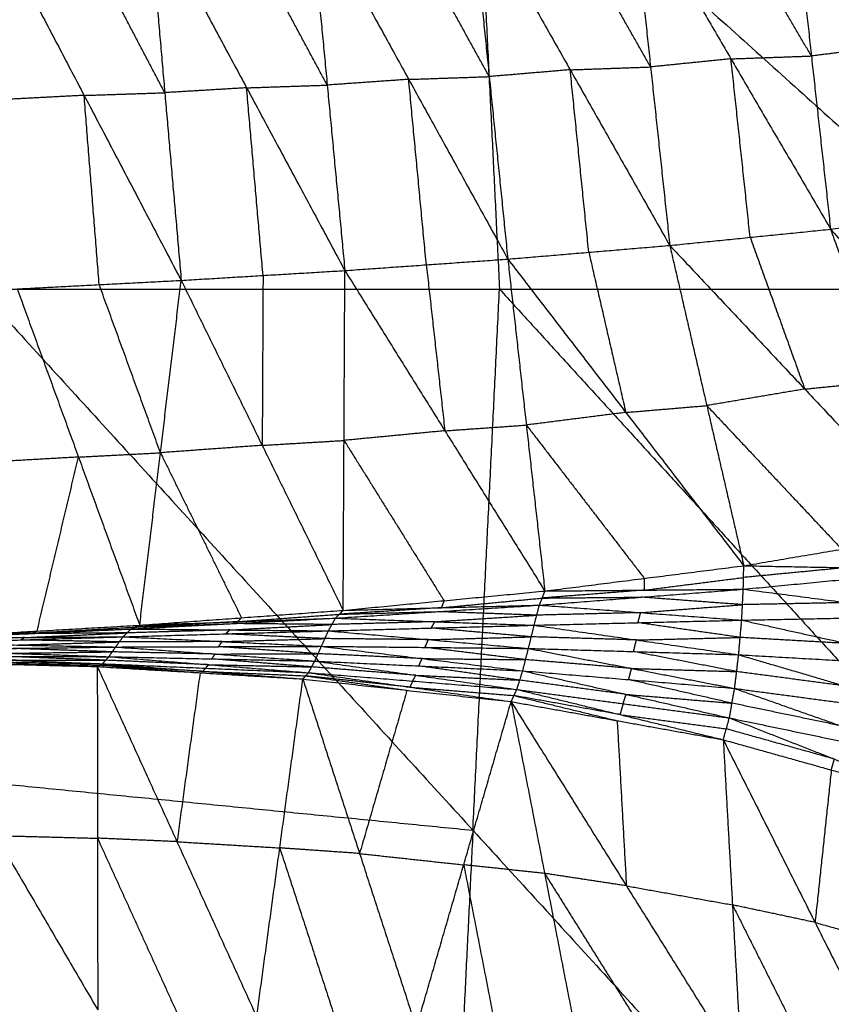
# Model space of a CAD drawing. Header units: millimetres. Extents: x -106 to 110, y -96 to 120.
# Tile 692 of 1020: x 69.48 to 74.95, y 7.14 to 13.77. Entities that reach past the tile are written whole.
import ezdxf

# ---------------------------------------------------------------- set-up
doc = ezdxf.new("R2010")
doc.units = ezdxf.units.MM
doc.header["$MEASUREMENT"] = 0
doc.layers.add('Default', color=7, linetype='Continuous', true_color=0x000000)

msp = doc.modelspace()

# ---------------------------------------------------------------- linework, layer by layer
at = {"layer": 'Default'}
for points in [[(68.8836, 18.5606, 4.1879), (72.5552, 15.258, 4.4319), (76.2268, 11.9553, 4.6759)], [(72.5552, 15.258, 4.4319), (72.6363, 13.6067, 4.4319), (72.7175, 11.9553, 4.4319)], [(74.8205, 13.5268, -0.9564), (74.4848, 14.101, -1.244), (74.1491, 14.6751, -1.5316)], [(74.6913, 14.6943, -1.4265), (74.8205, 13.5268, -0.9564), (74.9497, 12.3593, -0.4863)], [(74.6913, 14.6943, -1.4265), (75.3573, 13.5924, -0.8535), (76.0233, 12.4904, -0.2805)], [(72.523, 14.6176, -1.8188), (72.6483, 13.3878, -1.326), (72.7736, 12.158, -0.8331)], [(72.523, 14.6176, -1.8188), (73.1943, 13.4338, -1.2447), (73.8656, 12.25, -0.6706)], [(73.7363, 13.4529, -1.1537), (73.4007, 14.0448, -1.4408), (73.065, 14.6367, -1.7278)], [(73.607, 14.6559, -1.6368), (73.7363, 13.4529, -1.1537), (73.8656, 12.25, -0.6706)], [(73.607, 14.6559, -1.6368), (74.2784, 13.5076, -1.0616), (74.9497, 12.3593, -0.4863)], [(70.3501, 14.544, -2.1026), (70.4608, 13.2793, -1.5987), (70.5716, 12.0146, -1.0948)], [(70.3501, 14.544, -2.1026), (71.0125, 13.3124, -1.5384), (71.675, 12.0807, -0.9741)], [(71.556, 13.3306, -1.4738), (71.2248, 13.9465, -1.756), (70.8936, 14.5623, -2.0381)], [(71.4371, 14.5805, -1.9735), (71.556, 13.3306, -1.4738), (71.675, 12.0807, -0.9741)], [(71.4371, 14.5805, -1.9735), (72.1053, 13.3693, -1.4033), (72.7736, 12.158, -0.8331)], [(72.6483, 13.3878, -1.326), (72.3141, 13.9934, -1.6111), (71.98, 14.5991, -1.8962)], [(69.2624, 14.5079, -2.2087), (69.917, 13.2612, -1.6517), (70.5716, 12.0146, -1.0948)], [(70.4608, 13.2793, -1.5987), (70.1335, 13.9026, -1.8772), (69.8063, 14.526, -2.1556)], [(75.3573, 13.5924, -0.8535), (75.0889, 13.5596, -0.9049), (74.8205, 13.5268, -0.9564)], [(74.2784, 13.5076, -1.0616), (74.0073, 13.4803, -1.1076), (73.7363, 13.4529, -1.1537)], [(74.2784, 13.5076, -1.0616), (74.5494, 13.5172, -1.009), (74.8205, 13.5268, -0.9564)], [(74.4076, 12.3047, -0.5785), (74.343, 12.9061, -0.82), (74.2784, 13.5076, -1.0616)], [(73.1943, 13.4338, -1.2447), (72.9213, 13.4108, -1.2854), (72.6483, 13.3878, -1.326)], [(73.1943, 13.4338, -1.2447), (73.4653, 13.4434, -1.1992), (73.7363, 13.4529, -1.1537)], [(73.3196, 12.204, -0.7519), (73.2569, 12.8189, -0.9983), (73.1943, 13.4338, -1.2447)], [(72.1053, 13.3693, -1.4033), (71.8307, 13.35, -1.4386), (71.556, 13.3306, -1.4738)], [(72.1053, 13.3693, -1.4033), (72.3768, 13.3785, -1.3646), (72.6483, 13.3878, -1.326)], [(72.2243, 12.1194, -0.9036), (72.1648, 12.7443, -1.1535), (72.1053, 13.3693, -1.4033)], [(69.917, 13.2612, -1.6517), (70.1889, 13.2703, -1.6252), (70.4608, 13.2793, -1.5987)], [(71.0125, 13.3124, -1.5384), (70.7367, 13.2958, -1.5685), (70.4608, 13.2793, -1.5987)], [(71.0125, 13.3124, -1.5384), (71.2843, 13.3215, -1.5061), (71.556, 13.3306, -1.4738)], [(71.1233, 12.0477, -1.0344), (71.0679, 12.68, -1.2864), (71.0125, 13.3124, -1.5384)], [(69.917, 13.2612, -1.6517), (69.6406, 13.2468, -1.6772), (69.3641, 13.2325, -1.7027)], [(70.0187, 11.9858, -1.1458), (69.9679, 12.6235, -1.3987), (69.917, 13.2612, -1.6517)], [(74.9497, 12.3593, -0.4863), (75.4865, 12.4249, -0.3834), (76.0233, 12.4904, -0.2805)], [(73.8656, 12.25, -0.6706), (74.4076, 12.3047, -0.5785), (74.9497, 12.3593, -0.4863)], [(74.9497, 12.3593, -0.4863), (75.3176, 11.3367, 0.3786), (75.6856, 10.3142, 1.2435)], [(74.9497, 12.3593, -0.4863), (75.7662, 11.4325, 0.44), (76.5828, 10.5057, 1.3663)], [(74.4076, 12.3047, -0.5785), (74.5916, 11.7934, -0.146), (74.7756, 11.2821, 0.2864)], [(72.7736, 12.158, -0.8331), (73.3196, 12.204, -0.7519), (73.8656, 12.25, -0.6706)], [(73.8656, 12.25, -0.6706), (74.1151, 11.1706, 0.2047), (74.3647, 10.0913, 1.08)], [(73.8656, 12.25, -0.6706), (74.7756, 11.2821, 0.2864), (75.6856, 10.3142, 1.2435)], [(71.675, 12.0807, -0.9741), (72.2243, 12.1194, -0.9036), (72.7736, 12.158, -0.8331)], [(72.7736, 12.158, -0.8331), (72.8985, 11.0394, 0.0503), (73.0234, 9.9209, 0.9337)], [(72.7736, 12.158, -0.8331), (73.5691, 11.1246, 0.1235), (74.3647, 10.0913, 1.08)], [(73.3196, 12.204, -0.7519), (73.4444, 11.6643, -0.3142), (73.5691, 11.1246, 0.1235)], [(70.5716, 12.0146, -1.0948), (71.1233, 12.0477, -1.0344), (71.675, 12.0807, -0.9741)], [(71.6636, 9.7907, 0.804), (71.6693, 10.9357, -0.0851), (71.675, 12.0807, -0.9741)], [(71.675, 12.0807, -0.9741), (72.3492, 11.0008, -0.0202), (73.0234, 9.9209, 0.9337)], [(72.2243, 12.1194, -0.9036), (72.2867, 11.5601, -0.4619), (72.3492, 11.0008, -0.0202)], [(69.4659, 11.9571, -1.1967), (70.0187, 11.9858, -1.1458), (70.5716, 12.0146, -1.0948)], [(70.2917, 9.6904, 0.6905), (70.4316, 10.8525, -0.2021), (70.5716, 12.0146, -1.0948)], [(70.5716, 12.0146, -1.0948), (71.1176, 10.9027, -0.1454), (71.6636, 9.7907, 0.804)], [(71.1233, 12.0477, -1.0344), (71.1204, 11.4752, -0.5899), (71.1176, 10.9027, -0.1454)], [(69.2081, 11.9553, 4.1879), (72.5383, 8.3087, 4.4319), (75.8685, 4.6621, 4.6759)], [(69.2081, 11.9553, 4.1879), (72.7175, 11.9553, 4.4319), (76.2268, 11.9553, 4.6759)], [(69.4659, 11.9571, -1.1967), (69.8788, 10.8237, -0.2531), (70.2917, 9.6904, 0.6905)], [(70.4316, 10.8525, -0.2021), (70.2252, 11.4192, -0.6739), (70.0187, 11.9858, -1.1458)], [(72.5383, 8.3087, 4.4319), (72.6279, 10.132, 4.4319), (72.7175, 11.9553, 4.4319)], [(72.7175, 11.9553, 4.4319), (74.3826, 10.132, 4.5539), (76.0477, 8.3087, 4.6759)], [(74.7756, 11.2821, 0.2864), (74.4454, 11.2264, 0.2456), (74.1151, 11.1706, 0.2047)], [(74.7756, 11.2821, 0.2864), (75.0466, 11.3094, 0.3325), (75.3176, 11.3367, 0.3786)], [(73.5691, 11.1246, 0.1235), (73.8421, 11.1476, 0.1641), (74.1151, 11.1706, 0.2047)], [(74.1151, 11.1706, 0.2047), (74.5701, 10.6867, 0.6832), (75.0251, 10.2027, 1.1618)], [(73.5691, 11.1246, 0.1235), (73.2338, 11.082, 0.0869), (72.8985, 11.0394, 0.0503)], [(72.3492, 11.0008, -0.0202), (72.6238, 11.0201, 0.0151), (72.8985, 11.0394, 0.0503)], [(72.8985, 11.0394, 0.0503), (73.2963, 10.5228, 0.5286), (73.694, 10.0061, 1.0069)], [(72.3492, 11.0008, -0.0202), (72.0092, 10.9683, -0.0526), (71.6693, 10.9357, -0.0851)], [(71.1176, 10.9027, -0.1454), (70.7746, 10.8776, -0.1738), (70.4316, 10.8525, -0.2021)], [(71.1176, 10.9027, -0.1454), (71.3934, 10.9192, -0.1152), (71.6693, 10.9357, -0.0851)], [(71.6693, 10.9357, -0.0851), (72.0064, 10.3958, 0.3919), (72.3435, 9.8558, 0.8689)], [(69.8788, 10.8237, -0.2531), (69.5328, 10.804, -0.2777), (69.1868, 10.7842, -0.3024)], [(69.5997, 9.6509, 0.6412), (69.7393, 10.2373, 0.1941), (69.8788, 10.8237, -0.2531)], [(69.8788, 10.8237, -0.2531), (70.1552, 10.8381, -0.2276), (70.4316, 10.8525, -0.2021)], [(70.4316, 10.8525, -0.2021), (70.7046, 10.2965, 0.2726), (70.9777, 9.7406, 0.7473)], [(74.3647, 10.0913, 1.08), (75.0251, 10.2027, 1.1618), (75.6856, 10.3142, 1.2435)], [(73.0234, 9.9209, 0.9337), (73.694, 10.0061, 1.0069), (74.3647, 10.0913, 1.08)], [(74.3612, 9.933, 0.8597), (74.3629, 10.0121, 0.9699), (74.3647, 10.0913, 1.08)], [(74.3647, 10.0913, 1.08), (75.05, 10.0781, 1.0065), (75.7353, 10.065, 0.9329)], [(74.3612, 9.933, 0.8597), (75.0483, 9.999, 0.8963), (75.7353, 10.065, 0.9329)], [(75.05, 10.0781, 1.0065), (74.7065, 10.0451, 0.9882), (74.3629, 10.0121, 0.9699)], [(73.6923, 9.9269, 0.8967), (74.0276, 9.9695, 0.9333), (74.3629, 10.0121, 0.9699)], [(73.694, 10.0061, 1.0069), (73.6932, 9.9665, 0.9518), (73.6923, 9.9269, 0.8967)], [(71.6636, 9.7907, 0.804), (72.3435, 9.8558, 0.8689), (73.0234, 9.9209, 0.9337)], [(72.9872, 9.8259, 0.7884), (73.6742, 9.8794, 0.824), (74.3612, 9.933, 0.8597)], [(72.9872, 9.8259, 0.7884), (73.0053, 9.8734, 0.861), (73.0234, 9.9209, 0.9337)], [(73.6923, 9.9269, 0.8967), (73.3488, 9.9002, 0.8789), (73.0053, 9.8734, 0.861)], [(73.0234, 9.9209, 0.9337), (73.6923, 9.9269, 0.8967), (74.3612, 9.933, 0.8597)], [(74.3508, 9.7246, 0.7192), (74.356, 9.8288, 0.7895), (74.3612, 9.933, 0.8597)], [(74.3612, 9.933, 0.8597), (75.0633, 9.8428, 0.8019), (75.7654, 9.7525, 0.7441)], [(71.6118, 9.7381, 0.7165), (72.2995, 9.782, 0.7524), (72.9872, 9.8259, 0.7884)], [(71.6636, 9.7907, 0.804), (72.3254, 9.8083, 0.7962), (72.9872, 9.8259, 0.7884)], [(72.3254, 9.8083, 0.7962), (72.6653, 9.8408, 0.8286), (73.0053, 9.8734, 0.861)], [(72.3435, 9.8558, 0.8689), (72.3344, 9.8321, 0.8325), (72.3254, 9.8083, 0.7962)], [(72.9513, 9.6903, 0.6888), (72.9692, 9.7581, 0.7386), (72.9872, 9.8259, 0.7884)], [(72.9872, 9.8259, 0.7884), (73.669, 9.7752, 0.7538), (74.3508, 9.7246, 0.7192)], [(73.0053, 9.8734, 0.861), (73.3397, 9.8764, 0.8425), (73.6742, 9.8794, 0.824)], [(73.669, 9.7752, 0.7538), (74.0125, 9.802, 0.7716), (74.356, 9.8288, 0.7895)], [(74.356, 9.8288, 0.7895), (74.0151, 9.8541, 0.8068), (73.6742, 9.8794, 0.824)], [(75.0633, 9.8428, 0.8019), (74.7097, 9.8358, 0.7957), (74.356, 9.8288, 0.7895)], [(70.2917, 9.6904, 0.6905), (70.9777, 9.7406, 0.7473), (71.6636, 9.7907, 0.804)], [(70.9518, 9.7143, 0.7035), (71.2947, 9.7393, 0.7319), (71.6377, 9.7644, 0.7602)], [(71.6118, 9.7381, 0.7165), (71.6377, 9.7644, 0.7602), (71.6636, 9.7907, 0.804)], [(72.3254, 9.8083, 0.7962), (71.9815, 9.7864, 0.7782), (71.6377, 9.7644, 0.7602)], [(71.6377, 9.7644, 0.7602), (71.9686, 9.7732, 0.7563), (72.2995, 9.782, 0.7524)], [(72.2816, 9.7142, 0.7026), (72.6254, 9.7362, 0.7206), (72.9692, 9.7581, 0.7386)], [(72.9692, 9.7581, 0.7386), (72.6344, 9.77, 0.7455), (72.2995, 9.782, 0.7524)], [(73.669, 9.7752, 0.7538), (73.3191, 9.7667, 0.7462), (72.9692, 9.7581, 0.7386)], [(73.6511, 9.7075, 0.704), (73.66, 9.7413, 0.7289), (73.669, 9.7752, 0.7538)], [(68.9077, 9.6114, 0.592), (69.5997, 9.6509, 0.6412), (70.2917, 9.6904, 0.6905)], [(70.2327, 9.6649, 0.6432), (70.9223, 9.7015, 0.6798), (71.6118, 9.7381, 0.7165)], [(70.2327, 9.6649, 0.6432), (70.2622, 9.6777, 0.6669), (70.2917, 9.6904, 0.6905)], [(70.9518, 9.7143, 0.7035), (70.607, 9.696, 0.6852), (70.2622, 9.6777, 0.6669)], [(70.2622, 9.6777, 0.6669), (70.5923, 9.6896, 0.6734), (70.9223, 9.7015, 0.6798)], [(70.2917, 9.6904, 0.6905), (70.9518, 9.7143, 0.7035), (71.6118, 9.7381, 0.7165)], [(70.8983, 9.6586, 0.6463), (71.2431, 9.6769, 0.6646), (71.5878, 9.6952, 0.6829)], [(71.5878, 9.6952, 0.6829), (71.2551, 9.6984, 0.6814), (70.9223, 9.7015, 0.6798)], [(70.9777, 9.7406, 0.7473), (70.9647, 9.7274, 0.7254), (70.9518, 9.7143, 0.7035)], [(71.5638, 9.6523, 0.6493), (71.5878, 9.6952, 0.6829), (71.6118, 9.7381, 0.7165)], [(71.5638, 9.6523, 0.6493), (72.2576, 9.6713, 0.6691), (72.9513, 9.6903, 0.6888)], [(72.2816, 9.7142, 0.7026), (71.9347, 9.7047, 0.6928), (71.5878, 9.6952, 0.6829)], [(71.6118, 9.7381, 0.7165), (72.2816, 9.7142, 0.7026), (72.9513, 9.6903, 0.6888)], [(72.2576, 9.6713, 0.6691), (72.2696, 9.6928, 0.6859), (72.2816, 9.7142, 0.7026)], [(72.9128, 9.5339, 0.6633), (72.932, 9.6121, 0.6761), (72.9513, 9.6903, 0.6888)], [(72.9513, 9.6903, 0.6888), (73.6511, 9.7075, 0.704), (74.3508, 9.7246, 0.7192)], [(72.9513, 9.6903, 0.6888), (73.6406, 9.591, 0.6865), (74.3299, 9.4916, 0.6842)], [(74.3403, 9.6081, 0.7017), (73.9957, 9.6578, 0.7029), (73.6511, 9.7075, 0.704)], [(74.3299, 9.4916, 0.6842), (74.3403, 9.6081, 0.7017), (74.3508, 9.7246, 0.7192)], [(74.3508, 9.7246, 0.7192), (75.0581, 9.7386, 0.7317), (75.7654, 9.7525, 0.7441)], [(74.3508, 9.7246, 0.7192), (75.0617, 9.5669, 0.7091), (75.7726, 9.4093, 0.699)], [(68.8494, 9.6019, 0.5695), (69.5411, 9.6334, 0.6064), (70.2327, 9.6649, 0.6432)], [(69.5702, 9.6382, 0.6176), (69.2244, 9.6224, 0.5992), (68.8786, 9.6066, 0.5808)], [(68.8786, 9.6066, 0.5808), (69.2098, 9.62, 0.5936), (69.5411, 9.6334, 0.6064)], [(68.9077, 9.6114, 0.592), (69.5702, 9.6382, 0.6176), (70.2327, 9.6649, 0.6432)], [(69.5144, 9.6071, 0.5844), (69.8603, 9.6229, 0.6029), (70.2061, 9.6386, 0.6213)], [(70.2061, 9.6386, 0.6213), (69.8736, 9.636, 0.6138), (69.5411, 9.6334, 0.6064)], [(69.5702, 9.6382, 0.6176), (69.9162, 9.6579, 0.6422), (70.2622, 9.6777, 0.6669)], [(69.5997, 9.6509, 0.6412), (69.585, 9.6445, 0.6294), (69.5702, 9.6382, 0.6176)], [(70.1795, 9.6123, 0.5993), (70.2061, 9.6386, 0.6213), (70.2327, 9.6649, 0.6432)], [(70.1795, 9.6123, 0.5993), (70.8716, 9.6323, 0.6243), (71.5638, 9.6523, 0.6493)], [(70.8983, 9.6586, 0.6463), (70.5522, 9.6486, 0.6338), (70.2061, 9.6386, 0.6213)], [(70.2327, 9.6649, 0.6432), (70.8983, 9.6586, 0.6463), (71.5638, 9.6523, 0.6493)], [(70.8716, 9.6323, 0.6243), (70.885, 9.6455, 0.6353), (70.8983, 9.6586, 0.6463)], [(71.5403, 9.6002, 0.6406), (71.206, 9.6162, 0.6325), (70.8716, 9.6323, 0.6243)], [(71.5167, 9.5481, 0.6319), (71.5403, 9.6002, 0.6406), (71.5638, 9.6523, 0.6493)], [(71.5638, 9.6523, 0.6493), (72.2383, 9.5931, 0.6563), (72.9128, 9.5339, 0.6633)], [(72.932, 9.6121, 0.6761), (72.5948, 9.6417, 0.6726), (72.2576, 9.6713, 0.6691)], [(68.7971, 9.5703, 0.5408), (69.4883, 9.5913, 0.57), (70.1795, 9.6123, 0.5993)], [(68.7971, 9.5703, 0.5408), (69.4632, 9.5569, 0.5642), (70.1293, 9.5435, 0.5877)], [(69.5144, 9.6071, 0.5844), (69.1688, 9.5966, 0.5698), (68.8233, 9.5861, 0.5552)], [(68.8494, 9.6019, 0.5695), (69.5144, 9.6071, 0.5844), (70.1795, 9.6123, 0.5993)], [(69.4632, 9.5569, 0.5642), (69.8088, 9.5674, 0.5789), (70.1544, 9.5779, 0.5935)], [(69.4883, 9.5913, 0.57), (69.5014, 9.5992, 0.5772), (69.5144, 9.6071, 0.5844)], [(70.1544, 9.5779, 0.5935), (69.8213, 9.5846, 0.5818), (69.4883, 9.5913, 0.57)], [(70.1293, 9.5435, 0.5877), (70.1544, 9.5779, 0.5935), (70.1795, 9.6123, 0.5993)], [(70.8481, 9.5802, 0.6156), (70.5012, 9.579, 0.6046), (70.1544, 9.5779, 0.5935)], [(70.1795, 9.6123, 0.5993), (70.8481, 9.5802, 0.6156), (71.5167, 9.5481, 0.6319)], [(70.823, 9.5458, 0.6098), (70.8355, 9.563, 0.6127), (70.8481, 9.5802, 0.6156)], [(70.8481, 9.5802, 0.6156), (71.1942, 9.5902, 0.6281), (71.5403, 9.6002, 0.6406)], [(72.2383, 9.5931, 0.6563), (71.8893, 9.5966, 0.6485), (71.5403, 9.6002, 0.6406)], [(72.2147, 9.541, 0.6476), (72.2265, 9.567, 0.652), (72.2383, 9.5931, 0.6563)], [(72.2383, 9.5931, 0.6563), (72.5852, 9.6026, 0.6662), (72.932, 9.6121, 0.6761)], [(73.6406, 9.591, 0.6865), (73.2863, 9.6015, 0.6813), (72.932, 9.6121, 0.6761)], [(73.6213, 9.5127, 0.6738), (73.631, 9.5518, 0.6801), (73.6406, 9.591, 0.6865)], [(73.6406, 9.591, 0.6865), (73.9905, 9.5995, 0.6941), (74.3403, 9.6081, 0.7017)], [(75.0617, 9.5669, 0.7091), (74.701, 9.5875, 0.7054), (74.3403, 9.6081, 0.7017)], [(68.749, 9.5247, 0.533), (69.4391, 9.5341, 0.5604), (70.1293, 9.5435, 0.5877)], [(68.749, 9.5247, 0.533), (69.4163, 9.5015, 0.5651), (70.0836, 9.4782, 0.5973)], [(69.4163, 9.5015, 0.5651), (69.7614, 9.5062, 0.5788), (70.1064, 9.5108, 0.5925)], [(70.1064, 9.5108, 0.5925), (69.7728, 9.5225, 0.5764), (69.4391, 9.5341, 0.5604)], [(70.0836, 9.4782, 0.5973), (70.1064, 9.5108, 0.5925), (70.1293, 9.5435, 0.5877)], [(70.8008, 9.4961, 0.618), (70.4536, 9.5034, 0.6053), (70.1064, 9.5108, 0.5925)], [(70.1293, 9.5435, 0.5877), (70.823, 9.5458, 0.6098), (71.5167, 9.5481, 0.6319)], [(70.1293, 9.5435, 0.5877), (70.8008, 9.4961, 0.618), (71.4723, 9.4486, 0.6484)], [(70.7779, 9.4634, 0.6228), (70.7894, 9.4797, 0.6204), (70.8008, 9.4961, 0.618)], [(70.8008, 9.4961, 0.618), (71.1477, 9.4972, 0.6291), (71.4945, 9.4984, 0.6401)], [(71.4945, 9.4984, 0.6401), (71.1588, 9.5221, 0.625), (70.823, 9.5458, 0.6098)], [(71.4723, 9.4486, 0.6484), (71.4945, 9.4984, 0.6401), (71.5167, 9.5481, 0.6319)], [(72.1955, 9.4656, 0.6612), (71.845, 9.482, 0.6506), (71.4945, 9.4984, 0.6401)], [(71.5167, 9.5481, 0.6319), (72.1955, 9.4656, 0.6612), (72.8742, 9.3831, 0.6905)], [(71.5167, 9.5481, 0.6319), (72.2147, 9.541, 0.6476), (72.9128, 9.5339, 0.6633)], [(72.8935, 9.4585, 0.6769), (72.5541, 9.4997, 0.6623), (72.2147, 9.541, 0.6476)], [(72.8742, 9.3831, 0.6905), (72.8935, 9.4585, 0.6769), (72.9128, 9.5339, 0.6633)], [(72.9128, 9.5339, 0.6633), (73.6078, 9.3991, 0.6948), (74.3028, 9.2644, 0.7262)], [(72.9128, 9.5339, 0.6633), (73.6213, 9.5127, 0.6738), (74.3299, 9.4916, 0.6842)], [(74.3164, 9.378, 0.7052), (73.9689, 9.4454, 0.6895), (73.6213, 9.5127, 0.6738)], [(74.3028, 9.2644, 0.7262), (74.3164, 9.378, 0.7052), (74.3299, 9.4916, 0.6842)], [(74.3299, 9.4916, 0.6842), (75.0463, 9.2808, 0.7223), (75.7626, 9.0701, 0.7605)], [(74.3299, 9.4916, 0.6842), (75.0513, 9.4504, 0.6916), (75.7726, 9.4093, 0.699)], [(68.6341, 9.447, 0.5738), (69.3199, 9.4293, 0.6213), (70.0058, 9.4117, 0.6688)], [(68.6341, 9.447, 0.5738), (69.3214, 8.2726, -0.3054), (70.0087, 7.0981, -1.1845)], [(68.6668, 9.4532, 0.5593), (69.3363, 9.4325, 0.614), (70.0058, 9.4117, 0.6688)], [(68.6668, 9.4532, 0.5593), (69.3542, 9.442, 0.5955), (70.0417, 9.4308, 0.6317)], [(68.7056, 9.4817, 0.5386), (69.3736, 9.4562, 0.5851), (70.0417, 9.4308, 0.6317)], [(68.7056, 9.4817, 0.5386), (69.3946, 9.4799, 0.5679), (70.0836, 9.4782, 0.5973)], [(69.3363, 9.4325, 0.614), (69.68, 9.4269, 0.6321), (70.0237, 9.4213, 0.6502)], [(69.3736, 9.4562, 0.5851), (69.7181, 9.4554, 0.5998), (70.0626, 9.4545, 0.6145)], [(70.0626, 9.4545, 0.6145), (69.7286, 9.4672, 0.5912), (69.3946, 9.4799, 0.5679)], [(70.0058, 9.4117, 0.6688), (70.0237, 9.4213, 0.6502), (70.0417, 9.4308, 0.6317)], [(70.0417, 9.4308, 0.6317), (70.0626, 9.4545, 0.6145), (70.0836, 9.4782, 0.5973)], [(70.0417, 9.4308, 0.6317), (70.7166, 9.3794, 0.7062), (71.3916, 9.328, 0.7807)], [(70.0417, 9.4308, 0.6317), (70.7358, 9.4007, 0.6684), (71.4298, 9.3706, 0.7052)], [(70.7567, 9.4244, 0.6512), (70.4097, 9.4395, 0.6328), (70.0626, 9.4545, 0.6145)], [(70.0836, 9.4782, 0.5973), (70.7567, 9.4244, 0.6512), (71.4298, 9.3706, 0.7052)], [(70.0836, 9.4782, 0.5973), (70.7779, 9.4634, 0.6228), (71.4723, 9.4486, 0.6484)], [(70.7358, 9.4007, 0.6684), (70.7462, 9.4126, 0.6598), (70.7567, 9.4244, 0.6512)], [(70.7567, 9.4244, 0.6512), (71.1039, 9.417, 0.664), (71.4511, 9.4096, 0.6768)], [(71.4511, 9.4096, 0.6768), (71.1145, 9.4365, 0.6498), (70.7779, 9.4634, 0.6228)], [(71.4298, 9.3706, 0.7052), (71.4511, 9.4096, 0.6768), (71.4723, 9.4486, 0.6484)], [(71.4723, 9.4486, 0.6484), (72.1534, 9.353, 0.7142), (72.8344, 9.2574, 0.7801)], [(71.4723, 9.4486, 0.6484), (72.1733, 9.4158, 0.6694), (72.8742, 9.3831, 0.6905)], [(72.1733, 9.4158, 0.6694), (72.1844, 9.4407, 0.6653), (72.1955, 9.4656, 0.6612)], [(72.1955, 9.4656, 0.6612), (72.5445, 9.462, 0.669), (72.8935, 9.4585, 0.6769)], [(73.6078, 9.3991, 0.6948), (73.2506, 9.4288, 0.6859), (72.8935, 9.4585, 0.6769)], [(70.0058, 9.4117, 0.6688), (70.0072, 8.2549, -0.2579), (70.0087, 7.0981, -1.1845)], [(70.0058, 9.4117, 0.6688), (70.5431, 8.2314, -0.1995), (71.0804, 7.0512, -1.0677)], [(70.0058, 9.4117, 0.6688), (70.6987, 9.3699, 0.7247), (71.3916, 9.328, 0.7807)], [(70.0237, 9.4213, 0.6502), (70.3612, 9.3956, 0.6875), (70.6987, 9.3699, 0.7247)], [(70.7166, 9.3794, 0.7062), (70.3702, 9.4003, 0.6782), (70.0237, 9.4213, 0.6502)], [(70.6987, 9.3699, 0.7247), (70.6209, 8.8007, 0.2626), (70.5431, 8.2314, -0.1995)], [(70.7358, 9.4007, 0.6684), (70.7262, 9.3901, 0.6873), (70.7166, 9.3794, 0.7062)], [(70.7166, 9.3794, 0.7062), (71.0637, 9.3644, 0.7245), (71.4107, 9.3493, 0.7429)], [(71.3916, 9.328, 0.7807), (71.4107, 9.3493, 0.7429), (71.4298, 9.3706, 0.7052)], [(71.4298, 9.3706, 0.7052), (72.1128, 9.2729, 0.8088), (72.7959, 9.1753, 0.9124)], [(71.4298, 9.3706, 0.7052), (72.1321, 9.314, 0.7426), (72.8344, 9.2574, 0.7801)], [(72.1534, 9.353, 0.7142), (71.8022, 9.3813, 0.6955), (71.4511, 9.4096, 0.6768)], [(72.8543, 9.3203, 0.7353), (72.5138, 9.368, 0.7024), (72.1733, 9.4158, 0.6694)], [(72.8344, 9.2574, 0.7801), (72.8543, 9.3203, 0.7353), (72.8742, 9.3831, 0.6905)], [(72.8742, 9.3831, 0.6905), (73.5708, 9.2243, 0.7751), (74.2674, 9.0656, 0.8596)], [(72.8742, 9.3831, 0.6905), (73.5885, 9.3237, 0.7084), (74.3028, 9.2644, 0.7262)], [(73.5885, 9.3237, 0.7084), (73.5982, 9.3614, 0.7016), (73.6078, 9.3991, 0.6948)], [(73.6078, 9.3991, 0.6948), (73.9621, 9.3886, 0.7), (74.3164, 9.378, 0.7052)], [(75.0463, 9.2808, 0.7223), (74.6813, 9.3294, 0.7138), (74.3164, 9.378, 0.7052)], [(71.0804, 7.0512, -1.0677), (71.236, 8.1896, -0.1435), (71.3916, 9.328, 0.7807)], [(71.3916, 9.328, 0.7807), (71.7741, 8.1517, -0.0747), (72.1567, 6.9754, -0.9301)], [(71.3916, 9.328, 0.7807), (72.0937, 9.2516, 0.8465), (72.7959, 9.1753, 0.9124)], [(71.4107, 9.3493, 0.7429), (71.7522, 9.3005, 0.7947), (72.0937, 9.2516, 0.8465)], [(72.1128, 9.2729, 0.8088), (71.7618, 9.3111, 0.7759), (71.4107, 9.3493, 0.7429)], [(72.1321, 9.314, 0.7426), (72.1225, 9.2935, 0.7757), (72.1128, 9.2729, 0.8088)], [(72.1321, 9.314, 0.7426), (72.1427, 9.3335, 0.7284), (72.1534, 9.353, 0.7142)], [(72.1534, 9.353, 0.7142), (72.5038, 9.3366, 0.7248), (72.8543, 9.3203, 0.7353)], [(73.5708, 9.2243, 0.7751), (73.2126, 9.2723, 0.7552), (72.8543, 9.3203, 0.7353)], [(74.2851, 9.165, 0.7929), (73.9368, 9.2444, 0.7506), (73.5885, 9.3237, 0.7084)], [(72.0937, 9.2516, 0.8465), (71.9339, 8.7017, 0.3859), (71.7741, 8.1517, -0.0747)], [(72.1128, 9.2729, 0.8088), (72.464, 9.2446, 0.8275), (72.8151, 9.2164, 0.8463)], [(72.7959, 9.1753, 0.9124), (72.8151, 9.2164, 0.8463), (72.8344, 9.2574, 0.7801)], [(72.8344, 9.2574, 0.7801), (73.5303, 9.088, 0.924), (74.2261, 8.9185, 1.0678)], [(72.8344, 9.2574, 0.7801), (73.5509, 9.1615, 0.8199), (74.2674, 9.0656, 0.8596)], [(73.5509, 9.1615, 0.8199), (73.5609, 9.1929, 0.7975), (73.5708, 9.2243, 0.7751)], [(73.5708, 9.2243, 0.7751), (73.928, 9.1947, 0.784), (74.2851, 9.165, 0.7929)], [(74.2674, 9.0656, 0.8596), (74.2851, 9.165, 0.7929), (74.3028, 9.2644, 0.7262)], [(74.3028, 9.2644, 0.7262), (75.0175, 9.0125, 0.8373), (75.7322, 8.7606, 0.9484)], [(74.3028, 9.2644, 0.7262), (75.0327, 9.1672, 0.7434), (75.7626, 9.0701, 0.7605)], [(72.1567, 6.9754, -0.9301), (72.4763, 8.0753, -0.0089), (72.7959, 9.1753, 0.9124)], [(72.7959, 9.1753, 0.9124), (73.0216, 8.0177, 0.0716), (73.2473, 6.8601, -0.7692)], [(72.7959, 9.1753, 0.9124), (73.511, 9.0469, 0.9901), (74.2261, 8.9185, 1.0678)], [(72.7959, 9.1753, 0.9124), (73.5731, 7.9339, 0.1643), (74.3503, 6.6925, -0.5838)], [(72.8151, 9.2164, 0.8463), (73.1631, 9.1316, 0.9182), (73.511, 9.0469, 0.9901)], [(73.5303, 9.088, 0.924), (73.1727, 9.1522, 0.8851), (72.8151, 9.2164, 0.8463)], [(73.5509, 9.1615, 0.8199), (73.5406, 9.1247, 0.8719), (73.5303, 9.088, 0.924)], [(75.0175, 9.0125, 0.8373), (74.6513, 9.0888, 0.8151), (74.2851, 9.165, 0.7929)], [(73.511, 9.0469, 0.9901), (73.542, 8.4904, 0.5772), (73.5731, 7.9339, 0.1643)], [(73.5303, 9.088, 0.924), (73.8885, 9.04, 0.9438), (74.2468, 8.992, 0.9637)], [(74.2261, 8.9185, 1.0678), (74.2468, 8.992, 0.9637), (74.2674, 9.0656, 0.8596)], [(74.2674, 9.0656, 0.8596), (74.9754, 8.7882, 1.0552), (75.6834, 8.5108, 1.2508)], [(74.2674, 9.0656, 0.8596), (74.9998, 8.9131, 0.904), (75.7322, 8.7606, 0.9484)], [(74.9754, 8.7882, 1.0552), (74.6111, 8.8901, 1.0095), (74.2468, 8.992, 0.9637)], [(74.2261, 8.9185, 1.0678), (74.2882, 7.8055, 0.242), (74.3503, 6.6925, -0.5838)], [(74.2261, 8.9185, 1.0678), (74.8451, 7.6872, 0.3475), (75.4641, 6.456, -0.3729)], [(74.2261, 8.9185, 1.0678), (74.9548, 8.7146, 1.1593), (75.6834, 8.5108, 1.2508)], [(74.9548, 8.7146, 1.1593), (74.9651, 8.7514, 1.1073), (74.9754, 8.7882, 1.0552)], [(74.9548, 8.7146, 1.1593), (74.8999, 8.2009, 0.7534), (74.8451, 7.6872, 0.3475)], [(69.0459, 8.6527, 4.1879), (70.7921, 8.4807, 4.3099), (72.5383, 8.3087, 4.4319)], [(72.5383, 8.3087, 4.4319), (72.4572, 6.6574, 4.4319), (72.3761, 5.0061, 4.4319)], [(69.3214, 8.2726, -0.3054), (69.6643, 8.2637, -0.2816), (70.0072, 8.2549, -0.2579)], [(70.0072, 8.2549, -0.2579), (70.2759, 7.6648, -0.692), (70.5446, 7.0746, -1.1261)], [(70.5431, 8.2314, -0.1995), (70.2752, 8.2432, -0.2287), (70.0072, 8.2549, -0.2579)], [(70.5431, 8.2314, -0.1995), (70.8895, 8.2105, -0.1715), (71.236, 8.1896, -0.1435)], [(71.236, 8.1896, -0.1435), (71.4273, 7.6014, -0.5712), (71.6185, 7.0133, -0.9989)], [(71.7741, 8.1517, -0.0747), (71.5051, 8.1707, -0.1091), (71.236, 8.1896, -0.1435)], [(71.7741, 8.1517, -0.0747), (72.1252, 8.1135, -0.0418), (72.4763, 8.0753, -0.0089)], [(72.4763, 8.0753, -0.0089), (72.5891, 7.4965, -0.4293), (72.702, 6.9177, -0.8497)], [(73.0216, 8.0177, 0.0716), (72.7489, 8.0465, 0.0314), (72.4763, 8.0753, -0.0089)], [(73.0216, 8.0177, 0.0716), (73.4102, 7.397, -0.3025), (73.7988, 6.7763, -0.6765)], [(73.5731, 7.9339, 0.1643), (73.2973, 7.9758, 0.118), (73.0216, 8.0177, 0.0716)], [(73.5731, 7.9339, 0.1643), (73.9306, 7.8697, 0.2032), (74.2882, 7.8055, 0.242)], [(74.2882, 7.8055, 0.242), (74.5977, 7.1898, -0.1182), (74.9072, 6.5742, -0.4783)], [(74.8451, 7.6872, 0.3475), (74.5667, 7.7464, 0.2947), (74.2882, 7.8055, 0.242)], [(74.8451, 7.6872, 0.3475), (75.2094, 7.5853, 0.3932), (75.5738, 7.4834, 0.4389)]]:
    msp.add_open_spline(points, degree=2, dxfattribs=at)

doc.saveas('drawing.dxf')
